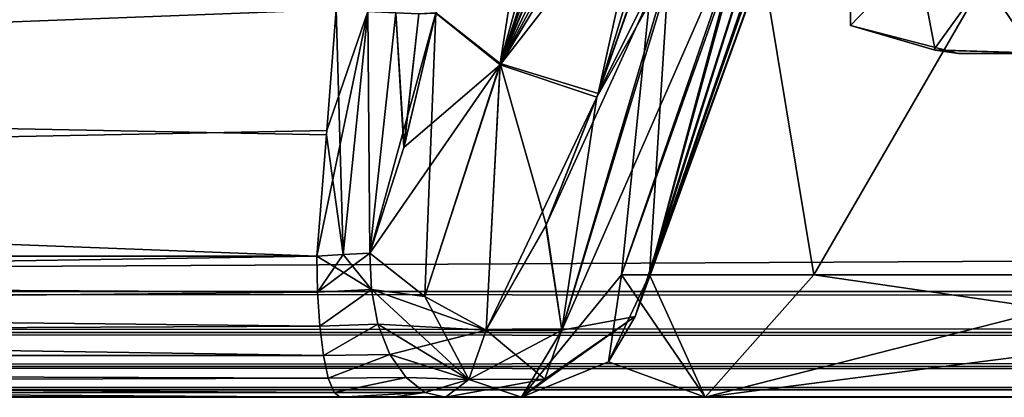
# Model space of a CAD drawing. Header units: inches. Extents: x -11.1 to 11.1, y -2.2 to 7.8.
# Tile 341 of 656: x -6.3664 to -6.146, y -2.112 to -2.0275. Entities that reach past the tile are written whole.
import ezdxf

# ---------------------------------------------------------------- set-up
doc = ezdxf.new("R2010")
doc.units = ezdxf.units.IN
doc.header["$LTSCALE"] = 93.866667
doc.header["$MEASUREMENT"] = 0
for name, color, linetype in [('13143', 7, 'CONTINUOUS'), ('13148', 7, 'CONTINUOUS'), ('13149', 7, 'CONTINUOUS'), ('13155', 7, 'CONTINUOUS'), ('13899', 7, 'CONTINUOUS'), ('13904', 7, 'CONTINUOUS'), ('13905', 7, 'CONTINUOUS'), ('13911', 7, 'CONTINUOUS'), ('15054', 7, 'CONTINUOUS'), ('15127', 7, 'CONTINUOUS'), ('15128', 7, 'CONTINUOUS'), ('15277', 7, 'CONTINUOUS'), ('15327', 7, 'CONTINUOUS'), ('15431', 7, 'CONTINUOUS'), ('15434', 7, 'CONTINUOUS'), ('15558', 7, 'CONTINUOUS'), ('15562', 7, 'CONTINUOUS'), ('15641', 7, 'CONTINUOUS'), ('15657', 7, 'CONTINUOUS'), ('15814', 7, 'CONTINUOUS'), ('15816', 7, 'CONTINUOUS'), ('15838', 7, 'CONTINUOUS'), ('15846', 7, 'CONTINUOUS'), ('15926', 7, 'CONTINUOUS'), ('15939', 7, 'CONTINUOUS'), ('16011', 7, 'CONTINUOUS'), ('16012', 7, 'CONTINUOUS'), ('16044', 7, 'CONTINUOUS'), ('16045', 7, 'CONTINUOUS'), ('16103', 7, 'CONTINUOUS'), ('16113', 7, 'CONTINUOUS'), ('16151', 7, 'CONTINUOUS'), ('16152', 7, 'CONTINUOUS'), ('16153', 7, 'CONTINUOUS'), ('16154', 7, 'CONTINUOUS'), ('16220', 7, 'CONTINUOUS'), ('16221', 7, 'CONTINUOUS'), ('16222', 7, 'CONTINUOUS'), ('16223', 7, 'CONTINUOUS')]:
    doc.layers.add(name, color=color, linetype=linetype)

msp = doc.modelspace()

# ---------------------------------------------------------------- linework, layer by layer
at = {"layer": '13143', "color": 252, "linetype": 'Continuous', "true_color": 0x969696}
for points in [[(-6.15625, -2.035, 4.352), (-6.13532, -2.035, 4.27388), (-6.14, -2.035, 4.352), (-6.15625, -2.035, 4.352)], [(-6.13532, -2.035, 4.43013), (-6.15625, -2.035, 4.352), (-6.14, -2.035, 4.352), (-6.13532, -2.035, 4.43013)]]:
    msp.add_3dface(points, dxfattribs=at)
at = {"layer": '13148', "color": 252, "linetype": 'Continuous', "true_color": 0x969696}
for points in [[(-6.09021, -1.935, 4.50825), (-6.18042, -1.935, 4.352), (-6.09021, -2.02877, 4.50825), (-6.09021, -1.935, 4.50825)], [(-6.18042, -1.935, 4.352), (-6.13532, -2.035, 4.43013), (-6.11522, -2.03474, 4.46493), (-6.18042, -1.935, 4.352)], [(-6.13532, -2.035, 4.43013), (-6.18042, -1.935, 4.352), (-6.1615, -2.03427, 4.38478), (-6.13532, -2.035, 4.43013)], [(-6.09021, -2.02877, 4.50825), (-6.18042, -1.935, 4.352), (-6.11522, -2.03474, 4.46493), (-6.09021, -2.02877, 4.50825)], [(-6.18042, -1.935, 4.352), (-6.18042, -2.02877, 4.352), (-6.1615, -2.03427, 4.38478), (-6.18042, -1.935, 4.352)]]:
    msp.add_3dface(points, dxfattribs=at)
at = {"layer": '13149', "color": 252, "linetype": 'Continuous', "true_color": 0x969696}
for points in [[(-6.18042, -1.935, 4.352), (-6.09021, -1.935, 4.19575), (-6.18042, -2.02877, 4.352), (-6.18042, -1.935, 4.352)], [(-6.18042, -2.02877, 4.352), (-6.09021, -1.935, 4.19575), (-6.1618, -2.03423, 4.31974), (-6.18042, -2.02877, 4.352)], [(-6.09021, -1.935, 4.19575), (-6.13532, -2.035, 4.27388), (-6.1618, -2.03423, 4.31974), (-6.09021, -1.935, 4.19575)]]:
    msp.add_3dface(points, dxfattribs=at)
at = {"layer": '13155', "color": 252, "linetype": 'Continuous', "true_color": 0x969696}
for points in [[(-6.18042, -2.02877, 4.352), (-6.15625, -2.035, 4.352), (-6.1615, -2.03427, 4.38478), (-6.18042, -2.02877, 4.352)], [(-6.15625, -2.035, 4.352), (-6.18042, -2.02877, 4.352), (-6.1618, -2.03423, 4.31974), (-6.15625, -2.035, 4.352)], [(-6.13532, -2.035, 4.27388), (-6.15625, -2.035, 4.352), (-6.1618, -2.03423, 4.31974), (-6.13532, -2.035, 4.27388)], [(-6.15625, -2.035, 4.352), (-6.13532, -2.035, 4.43013), (-6.1615, -2.03427, 4.38478), (-6.15625, -2.035, 4.352)]]:
    msp.add_3dface(points, dxfattribs=at)
at = {"layer": '13899', "color": 252, "linetype": 'Continuous', "true_color": 0x969696}
for points in [[(-6.15625, -2.035, -4.352), (-6.13532, -2.035, -4.43013), (-6.14, -2.035, -4.352), (-6.15625, -2.035, -4.352)], [(-6.13532, -2.035, -4.27388), (-6.15625, -2.035, -4.352), (-6.14, -2.035, -4.352), (-6.13532, -2.035, -4.27388)]]:
    msp.add_3dface(points, dxfattribs=at)
at = {"layer": '13904', "color": 252, "linetype": 'Continuous', "true_color": 0x969696}
for points in [[(-6.09021, -1.935, -4.19575), (-6.18042, -1.935, -4.352), (-6.09021, -2.02877, -4.19575), (-6.09021, -1.935, -4.19575)], [(-6.18042, -1.935, -4.352), (-6.13532, -2.035, -4.27388), (-6.11522, -2.03474, -4.23907), (-6.18042, -1.935, -4.352)], [(-6.13532, -2.035, -4.27388), (-6.18042, -1.935, -4.352), (-6.1615, -2.03427, -4.31922), (-6.13532, -2.035, -4.27388)], [(-6.09021, -2.02877, -4.19575), (-6.18042, -1.935, -4.352), (-6.11522, -2.03474, -4.23907), (-6.09021, -2.02877, -4.19575)], [(-6.18042, -1.935, -4.352), (-6.18042, -2.02877, -4.352), (-6.1615, -2.03427, -4.31922), (-6.18042, -1.935, -4.352)]]:
    msp.add_3dface(points, dxfattribs=at)
at = {"layer": '13905', "color": 252, "linetype": 'Continuous', "true_color": 0x969696}
for points in [[(-6.18042, -1.935, -4.352), (-6.09021, -1.935, -4.50825), (-6.18042, -2.02877, -4.352), (-6.18042, -1.935, -4.352)], [(-6.18042, -2.02877, -4.352), (-6.09021, -1.935, -4.50825), (-6.1618, -2.03423, -4.38426), (-6.18042, -2.02877, -4.352)], [(-6.09021, -1.935, -4.50825), (-6.13532, -2.035, -4.43013), (-6.1618, -2.03423, -4.38426), (-6.09021, -1.935, -4.50825)]]:
    msp.add_3dface(points, dxfattribs=at)
at = {"layer": '13911', "color": 252, "linetype": 'Continuous', "true_color": 0x969696}
for points in [[(-6.18042, -2.02877, -4.352), (-6.15625, -2.035, -4.352), (-6.1615, -2.03427, -4.31922), (-6.18042, -2.02877, -4.352)], [(-6.15625, -2.035, -4.352), (-6.18042, -2.02877, -4.352), (-6.1618, -2.03423, -4.38426), (-6.15625, -2.035, -4.352)], [(-6.13532, -2.035, -4.43013), (-6.15625, -2.035, -4.352), (-6.1618, -2.03423, -4.38426), (-6.13532, -2.035, -4.43013)], [(-6.15625, -2.035, -4.352), (-6.13532, -2.035, -4.27388), (-6.1615, -2.03427, -4.31922), (-6.15625, -2.035, -4.352)]]:
    msp.add_3dface(points, dxfattribs=at)
at = {"layer": '15054', "linetype": 'Continuous'}
for points in [[(-7.73605, -2.112, 4.17036), (-7.49652, -2.112, 3.79528), (-6.29467, -2.112, 4.42451), (-7.73605, -2.112, 4.17036)], [(-6.29467, -2.112, -4.42451), (-7.52401, -2.112, -3.7901), (-7.73605, -2.112, -4.17036), (-6.29467, -2.112, -4.42451)], [(-7.49652, -2.112, -3.79528), (-7.52401, -2.112, -3.7901), (-6.29467, -2.112, -4.42451), (-7.49652, -2.112, -3.79528)], [(-7.49652, -2.112, 3.79528), (7.49652, -2.112, 3.79528), (-6, -2.112, 4.08684), (-7.49652, -2.112, 3.79528)], [(-6.29467, -2.112, 4.42451), (-7.49652, -2.112, 3.79528), (-6.21299, -2.112, 4.19405), (-6.29467, -2.112, 4.42451)], [(-6.21299, -2.112, 4.19405), (-7.49652, -2.112, 3.79528), (-6, -2.112, 4.08684), (-6.21299, -2.112, 4.19405)], [(7.49652, -2.112, -3.79528), (-7.49652, -2.112, -3.79528), (6, -2.112, -4.08684), (7.49652, -2.112, -3.79528)], [(6, -2.112, -4.08684), (-7.49652, -2.112, -3.79528), (5.78701, -2.112, -4.19405), (6, -2.112, -4.08684)], [(5.78701, -2.112, -4.19405), (-7.49652, -2.112, -3.79528), (2, -2.112, -4.08684), (5.78701, -2.112, -4.19405)], [(2, -2.112, -4.08684), (-7.49652, -2.112, -3.79528), (1.78701, -2.112, -4.19405), (2, -2.112, -4.08684)], [(1.78701, -2.112, -4.19405), (-7.49652, -2.112, -3.79528), (0.25272, -2.112, -4.16888), (1.78701, -2.112, -4.19405)], [(0.25272, -2.112, -4.16888), (-7.49652, -2.112, -3.79528), (0.24141, -2.112, -4.16839), (0.25272, -2.112, -4.16888)], [(0.24141, -2.112, -4.16839), (-7.49652, -2.112, -3.79528), (-0.24141, -2.112, -4.16839), (0.24141, -2.112, -4.16839)], [(-0.24141, -2.112, -4.16839), (-7.49652, -2.112, -3.79528), (-0.25272, -2.112, -4.16888), (-0.24141, -2.112, -4.16839)], [(-0.25272, -2.112, -4.16888), (-7.49652, -2.112, -3.79528), (-0.26395, -2.112, -4.17036), (-0.25272, -2.112, -4.16888)], [(-0.26395, -2.112, -4.17036), (-7.49652, -2.112, -3.79528), (-2, -2.112, -4.08684), (-0.26395, -2.112, -4.17036)], [(-2, -2.112, -4.08684), (-7.49652, -2.112, -3.79528), (-2.21299, -2.112, -4.19405), (-2, -2.112, -4.08684)], [(-2.21299, -2.112, -4.19405), (-7.49652, -2.112, -3.79528), (-3.74728, -2.112, -4.16888), (-2.21299, -2.112, -4.19405)], [(-3.74728, -2.112, -4.16888), (-7.49652, -2.112, -3.79528), (-3.75859, -2.112, -4.16839), (-3.74728, -2.112, -4.16888)], [(-3.75859, -2.112, -4.16839), (-7.49652, -2.112, -3.79528), (-4.24141, -2.112, -4.16839), (-3.75859, -2.112, -4.16839)], [(-4.24141, -2.112, -4.16839), (-7.49652, -2.112, -3.79528), (-4.25272, -2.112, -4.16888), (-4.24141, -2.112, -4.16839)], [(-4.25272, -2.112, -4.16888), (-7.49652, -2.112, -3.79528), (-4.26395, -2.112, -4.17036), (-4.25272, -2.112, -4.16888)], [(-4.26395, -2.112, -4.17036), (-7.49652, -2.112, -3.79528), (-6, -2.112, -4.08684), (-4.26395, -2.112, -4.17036)], [(-6, -2.112, -4.08684), (-7.49652, -2.112, -3.79528), (-6.21299, -2.112, -4.19405), (-6, -2.112, -4.08684)], [(-6.21299, -2.112, -4.19405), (-7.49652, -2.112, -3.79528), (-6.25408, -2.112, -4.42786), (-6.21299, -2.112, -4.19405)], [(-6.25408, -2.112, -4.42786), (-7.49652, -2.112, -3.79528), (-6.28302, -2.112, -4.4278), (-6.25408, -2.112, -4.42786)], [(-6.28302, -2.112, -4.4278), (-7.49652, -2.112, -3.79528), (-6.29467, -2.112, -4.42451), (-6.28302, -2.112, -4.4278)], [(-6.28294, -2.112, 4.42783), (-6.29467, -2.112, 4.42451), (-6.21299, -2.112, 4.19405), (-6.28294, -2.112, 4.42783)], [(-6.27107, -2.112, -4.43416), (-6.25408, -2.112, -4.42786), (-6.28302, -2.112, -4.4278), (-6.27107, -2.112, -4.43416)], [(-6.27107, -2.112, 4.43416), (-6.28294, -2.112, 4.42783), (-6.21299, -2.112, 4.19405), (-6.27107, -2.112, 4.43416)], [(-6.25408, -2.112, 4.42785), (-6.27107, -2.112, 4.43416), (-6.21299, -2.112, 4.19405), (-6.25408, -2.112, 4.42785)]]:
    msp.add_3dface(points, dxfattribs=at)
at = {"layer": '15127', "linetype": 'Continuous'}
for points in [[(-7.74125, -2.08043, 4.19986), (-6.29987, -2.08043, 4.45402), (-7.741, -2.02515, 4.19697), (-7.74125, -2.08043, 4.19986)], [(-7.741, -2.02515, 4.19697), (-6.29987, -2.08043, 4.45402), (-6.29774, -2.05327, 4.45295), (-7.741, -2.02515, 4.19697)], [(-6.29554, -2.02515, 4.45184), (-7.741, -2.02515, 4.19697), (-6.29774, -2.05327, 4.45295), (-6.29554, -2.02515, 4.45184)]]:
    msp.add_3dface(points, dxfattribs=at)
at = {"layer": '15128', "linetype": 'Continuous'}
for points in [[(-6.29767, -2.05229, -4.45291), (-7.74125, -2.08043, -4.19986), (-6.29554, -2.02515, -4.45184), (-6.29767, -2.05229, -4.45291)], [(-6.29554, -2.02515, -4.45184), (-7.74125, -2.08043, -4.19986), (-7.741, -2.02515, -4.19697), (-6.29554, -2.02515, -4.45184)], [(-6.29987, -2.08043, -4.45402), (-7.74125, -2.08043, -4.19986), (-6.29767, -2.05229, -4.45291), (-6.29987, -2.08043, -4.45402)]]:
    msp.add_3dface(points, dxfattribs=at)
at = {"layer": '15277', "linetype": 'Continuous'}
for points in [[(-6.29987, -2.08043, 4.45402), (-7.74125, -2.08043, 4.19986), (-7.73983, -2.10265, 4.19179), (-6.29987, -2.08043, 4.45402)], [(-6.29975, -2.08849, 4.45336), (-6.29987, -2.08043, 4.45402), (-7.73983, -2.10265, 4.19179), (-6.29975, -2.08849, 4.45336)], [(-6.29927, -2.09608, 4.4506), (-6.29975, -2.08849, 4.45336), (-7.73983, -2.10265, 4.19179), (-6.29927, -2.09608, 4.4506)], [(-6.29845, -2.10265, 4.44594), (-6.29927, -2.09608, 4.4506), (-7.73983, -2.10265, 4.19179), (-6.29845, -2.10265, 4.44594)], [(-7.73605, -2.112, 4.17036), (-6.29735, -2.10772, 4.43973), (-7.73983, -2.10265, 4.19179), (-7.73605, -2.112, 4.17036)], [(-6.29735, -2.10772, 4.43973), (-6.29845, -2.10265, 4.44594), (-7.73983, -2.10265, 4.19179), (-6.29735, -2.10772, 4.43973)], [(-7.73605, -2.112, 4.17036), (-6.29606, -2.11091, 4.43241), (-6.29735, -2.10772, 4.43973), (-7.73605, -2.112, 4.17036)], [(-7.73605, -2.112, 4.17036), (-6.29467, -2.112, 4.42451), (-6.29606, -2.11091, 4.43241), (-7.73605, -2.112, 4.17036)]]:
    msp.add_3dface(points, dxfattribs=at)
at = {"layer": '15327', "linetype": 'Continuous'}
for points in [[(-7.74125, -2.08043, -4.19986), (-6.29987, -2.08043, -4.45402), (-6.29975, -2.08849, -4.45336), (-7.74125, -2.08043, -4.19986)], [(-7.73983, -2.10265, -4.19179), (-7.74125, -2.08043, -4.19986), (-6.29845, -2.10265, -4.44594), (-7.73983, -2.10265, -4.19179)], [(-6.29845, -2.10265, -4.44594), (-7.74125, -2.08043, -4.19986), (-6.29927, -2.09608, -4.4506), (-6.29845, -2.10265, -4.44594)], [(-6.29927, -2.09608, -4.4506), (-7.74125, -2.08043, -4.19986), (-6.29975, -2.08849, -4.45336), (-6.29927, -2.09608, -4.4506)], [(-6.29467, -2.112, -4.42451), (-7.73605, -2.112, -4.17036), (-7.73983, -2.10265, -4.19179), (-6.29467, -2.112, -4.42451)], [(-6.29467, -2.112, -4.42451), (-7.73983, -2.10265, -4.19179), (-6.29606, -2.11091, -4.43241), (-6.29467, -2.112, -4.42451)], [(-6.29606, -2.11091, -4.43241), (-7.73983, -2.10265, -4.19179), (-6.29735, -2.10772, -4.43973), (-6.29606, -2.11091, -4.43241)], [(-6.29735, -2.10772, -4.43973), (-7.73983, -2.10265, -4.19179), (-6.29845, -2.10265, -4.44594), (-6.29735, -2.10772, -4.43973)]]:
    msp.add_3dface(points, dxfattribs=at)
at = {"layer": '15431', "linetype": 'Continuous'}
for points in [[(-6.22544, -2.08461, -4.41931), (-6.21529, -1.92369, -4.30124), (-6.23168, -2.08461, -4.31101), (-6.22544, -2.08461, -4.41931)], [(-6.23168, -2.08461, -4.31101), (-6.21529, -1.92369, -4.30124), (-6.18867, -2.08461, -4.21143), (-6.23168, -2.08461, -4.31101)], [(-6.20496, -2.0084, -4.45326), (-6.21529, -1.92369, -4.30124), (-6.22544, -2.08461, -4.41931), (-6.20496, -2.0084, -4.45326)], [(-6.21529, -1.92369, -4.30124), (-6.0955, -1.92369, -4.15248), (-6.18867, -2.08461, -4.21143), (-6.21529, -1.92369, -4.30124)], [(-6.18867, -2.08461, -4.21143), (-6.0955, -1.92369, -4.15248), (-6.10555, -2.08461, -4.14173), (-6.18867, -2.08461, -4.21143)]]:
    msp.add_3dface(points, dxfattribs=at)
at = {"layer": '15434', "linetype": 'Continuous'}
for points in [[(-6.21529, -1.92369, 4.30124), (-6.17457, -1.92369, 4.48784), (-6.23168, -2.08461, 4.31101), (-6.21529, -1.92369, 4.30124)], [(-6.23168, -2.08461, 4.31101), (-6.17457, -1.92369, 4.48784), (-6.20132, -1.99688, 4.45817), (-6.23168, -2.08461, 4.31101)], [(-6.18867, -2.08461, 4.21143), (-6.21529, -1.92369, 4.30124), (-6.23168, -2.08461, 4.31101), (-6.18867, -2.08461, 4.21143)], [(-6.0955, -1.92369, 4.15248), (-6.21529, -1.92369, 4.30124), (-6.10555, -2.08461, 4.14173), (-6.0955, -1.92369, 4.15248)], [(-6.10555, -2.08461, 4.14173), (-6.21529, -1.92369, 4.30124), (-6.18867, -2.08461, 4.21143), (-6.10555, -2.08461, 4.14173)], [(-6.22544, -2.08461, 4.41931), (-6.23168, -2.08461, 4.31101), (-6.20132, -1.99688, 4.45817), (-6.22544, -2.08461, 4.41931)]]:
    msp.add_3dface(points, dxfattribs=at)
at = {"layer": '15558', "linetype": 'Continuous'}
for points in [[(-6.29767, -2.05229, -4.45291), (-6.29554, -2.02515, -4.45184), (-6.28852, -2.02561, -4.45402), (-6.29767, -2.05229, -4.45291)], [(-6.29987, -2.08043, -4.45402), (-6.29767, -2.05229, -4.45291), (-6.28852, -2.02561, -4.45402), (-6.29987, -2.08043, -4.45402)], [(-6.29402, -2.08004, -4.45565), (-6.29987, -2.08043, -4.45402), (-6.28852, -2.02561, -4.45402), (-6.29402, -2.08004, -4.45565)], [(-6.28802, -2.0797, -4.45881), (-6.29402, -2.08004, -4.45565), (-6.28852, -2.02561, -4.45402), (-6.28802, -2.0797, -4.45881)], [(-6.28223, -2.02595, -4.45786), (-6.28802, -2.0797, -4.45881), (-6.28852, -2.02561, -4.45402), (-6.28223, -2.02595, -4.45786)], [(-6.2804, -2.05608, -4.46306), (-6.28802, -2.0797, -4.45881), (-6.28223, -2.02595, -4.45786), (-6.2804, -2.05608, -4.46306)], [(-6.27706, -2.02615, -4.46311), (-6.2804, -2.05608, -4.46306), (-6.28223, -2.02595, -4.45786), (-6.27706, -2.02615, -4.46311)], [(-6.27329, -2.02597, -4.46949), (-6.2804, -2.05608, -4.46306), (-6.27706, -2.02615, -4.46311), (-6.27329, -2.02597, -4.46949)]]:
    msp.add_3dface(points, dxfattribs=at)
at = {"layer": '15562', "linetype": 'Continuous'}
for points in [[(-6.29554, -2.02515, 4.45184), (-6.29774, -2.05327, 4.45295), (-6.29398, -2.08004, 4.45566), (-6.29554, -2.02515, 4.45184)], [(-6.29554, -2.02515, 4.45184), (-6.29398, -2.08004, 4.45566), (-6.28852, -2.02561, 4.45402), (-6.29554, -2.02515, 4.45184)], [(-6.29398, -2.08004, 4.45566), (-6.28802, -2.0797, 4.45881), (-6.28852, -2.02561, 4.45402), (-6.29398, -2.08004, 4.45566)], [(-6.28852, -2.02561, 4.45402), (-6.28802, -2.0797, 4.45881), (-6.28223, -2.02595, 4.45786), (-6.28852, -2.02561, 4.45402)], [(-6.28223, -2.02595, 4.45786), (-6.28802, -2.0797, 4.45881), (-6.28034, -2.05585, 4.46311), (-6.28223, -2.02595, 4.45786)], [(-6.27706, -2.02615, 4.46311), (-6.28223, -2.02595, 4.45786), (-6.28034, -2.05585, 4.46311), (-6.27706, -2.02615, 4.46311)], [(-6.27327, -2.02592, 4.46952), (-6.27706, -2.02615, 4.46311), (-6.28034, -2.05585, 4.46311), (-6.27327, -2.02592, 4.46952)], [(-6.29774, -2.05327, 4.45295), (-6.29987, -2.08043, 4.45402), (-6.29398, -2.08004, 4.45566), (-6.29774, -2.05327, 4.45295)]]:
    msp.add_3dface(points, dxfattribs=at)
at = {"layer": '15641', "linetype": 'Continuous'}
for points in [[(-6.29398, -2.08004, 4.45566), (-6.29987, -2.08043, 4.45402), (-6.29975, -2.08849, 4.45336), (-6.29398, -2.08004, 4.45566)], [(-6.28802, -2.0797, 4.45881), (-6.29398, -2.08004, 4.45566), (-6.29975, -2.08849, 4.45336), (-6.28802, -2.0797, 4.45881)], [(-6.28766, -2.08786, 4.45846), (-6.28802, -2.0797, 4.45881), (-6.29975, -2.08849, 4.45336), (-6.28766, -2.08786, 4.45846)], [(-6.29927, -2.09608, 4.4506), (-6.28766, -2.08786, 4.45846), (-6.29975, -2.08849, 4.45336), (-6.29927, -2.09608, 4.4506)], [(-6.28622, -2.09566, 4.45616), (-6.28766, -2.08786, 4.45846), (-6.29927, -2.09608, 4.4506), (-6.28622, -2.09566, 4.45616)], [(-6.29845, -2.10265, 4.44594), (-6.28622, -2.09566, 4.45616), (-6.29927, -2.09608, 4.4506), (-6.29845, -2.10265, 4.44594)], [(-6.28353, -2.10239, 4.4523), (-6.28622, -2.09566, 4.45616), (-6.29845, -2.10265, 4.44594), (-6.28353, -2.10239, 4.4523)], [(-6.29735, -2.10772, 4.43973), (-6.28353, -2.10239, 4.4523), (-6.29845, -2.10265, 4.44594), (-6.29735, -2.10772, 4.43973)], [(-6.27991, -2.1076, 4.44707), (-6.28353, -2.10239, 4.4523), (-6.29735, -2.10772, 4.43973), (-6.27991, -2.1076, 4.44707)], [(-6.29606, -2.11091, 4.43241), (-6.27991, -2.1076, 4.44707), (-6.29735, -2.10772, 4.43973), (-6.29606, -2.11091, 4.43241)], [(-6.27573, -2.11089, 4.44077), (-6.27991, -2.1076, 4.44707), (-6.29606, -2.11091, 4.43241), (-6.27573, -2.11089, 4.44077)], [(-6.29467, -2.112, 4.42451), (-6.27573, -2.11089, 4.44077), (-6.29606, -2.11091, 4.43241), (-6.29467, -2.112, 4.42451)], [(-6.29467, -2.112, 4.42451), (-6.28294, -2.112, 4.42783), (-6.27573, -2.11089, 4.44077), (-6.29467, -2.112, 4.42451)], [(-6.28294, -2.112, 4.42783), (-6.27107, -2.112, 4.43416), (-6.27573, -2.11089, 4.44077), (-6.28294, -2.112, 4.42783)]]:
    msp.add_3dface(points, dxfattribs=at)
at = {"layer": '15657', "linetype": 'Continuous'}
for points in [[(-6.29987, -2.08043, -4.45402), (-6.29402, -2.08004, -4.45565), (-6.28766, -2.08786, -4.45846), (-6.29987, -2.08043, -4.45402)], [(-6.29975, -2.08849, -4.45336), (-6.29987, -2.08043, -4.45402), (-6.28766, -2.08786, -4.45846), (-6.29975, -2.08849, -4.45336)], [(-6.29402, -2.08004, -4.45565), (-6.28802, -2.0797, -4.45881), (-6.28766, -2.08786, -4.45846), (-6.29402, -2.08004, -4.45565)], [(-6.29927, -2.09608, -4.4506), (-6.29975, -2.08849, -4.45336), (-6.28766, -2.08786, -4.45846), (-6.29927, -2.09608, -4.4506)], [(-6.28622, -2.09566, -4.45616), (-6.29927, -2.09608, -4.4506), (-6.28766, -2.08786, -4.45846), (-6.28622, -2.09566, -4.45616)], [(-6.29845, -2.10265, -4.44594), (-6.29927, -2.09608, -4.4506), (-6.28622, -2.09566, -4.45616), (-6.29845, -2.10265, -4.44594)], [(-6.28353, -2.10239, -4.4523), (-6.29845, -2.10265, -4.44594), (-6.28622, -2.09566, -4.45616), (-6.28353, -2.10239, -4.4523)], [(-6.29735, -2.10772, -4.43973), (-6.29845, -2.10265, -4.44594), (-6.28353, -2.10239, -4.4523), (-6.29735, -2.10772, -4.43973)], [(-6.27991, -2.1076, -4.44707), (-6.29735, -2.10772, -4.43973), (-6.28353, -2.10239, -4.4523), (-6.27991, -2.1076, -4.44707)], [(-6.29606, -2.11091, -4.43241), (-6.29735, -2.10772, -4.43973), (-6.27991, -2.1076, -4.44707), (-6.29606, -2.11091, -4.43241)], [(-6.27573, -2.11089, -4.44077), (-6.29606, -2.11091, -4.43241), (-6.27991, -2.1076, -4.44707), (-6.27573, -2.11089, -4.44077)], [(-6.29467, -2.112, -4.42451), (-6.29606, -2.11091, -4.43241), (-6.27573, -2.11089, -4.44077), (-6.29467, -2.112, -4.42451)], [(-6.27107, -2.112, -4.43416), (-6.29467, -2.112, -4.42451), (-6.27573, -2.11089, -4.44077), (-6.27107, -2.112, -4.43416)], [(-6.27107, -2.112, -4.43416), (-6.28302, -2.112, -4.4278), (-6.29467, -2.112, -4.42451), (-6.27107, -2.112, -4.43416)]]:
    msp.add_3dface(points, dxfattribs=at)
at = {"layer": '15814', "linetype": 'Continuous'}
for points in [[(7.49652, -2.08831, 3.77031), (-7.49652, -2.08831, 3.77031), (7.49489, -2.01331, 3.76638), (7.49652, -2.08831, 3.77031)], [(7.49489, -2.01331, 3.76638), (-7.49652, -2.08831, 3.77031), (-7.49489, -2.01331, 3.76638), (7.49489, -2.01331, 3.76638)]]:
    msp.add_3dface(points, dxfattribs=at)
at = {"layer": '15816', "linetype": 'Continuous'}
for points in [[(-7.49652, -2.08831, -3.77031), (7.49652, -2.08831, -3.77031), (-7.49489, -2.01331, -3.76638), (-7.49652, -2.08831, -3.77031)], [(-7.49489, -2.01331, -3.76638), (7.49652, -2.08831, -3.77031), (7.49489, -2.01331, -3.76638), (-7.49489, -2.01331, -3.76638)]]:
    msp.add_3dface(points, dxfattribs=at)
at = {"layer": '15838', "linetype": 'Continuous'}
for points in [[(-7.49652, -2.08831, 3.77031), (7.49652, -2.08831, 3.77031), (7.49652, -2.09747, 3.77257), (-7.49652, -2.08831, 3.77031)], [(-7.49652, -2.08831, 3.77031), (7.49652, -2.09747, 3.77257), (-7.49652, -2.09747, 3.77257), (-7.49652, -2.08831, 3.77031)], [(7.49652, -2.09747, 3.77257), (7.49652, -2.10513, 3.77807), (-7.49652, -2.09747, 3.77257), (7.49652, -2.09747, 3.77257)], [(7.49652, -2.10513, 3.77807), (-7.49652, -2.10513, 3.77807), (-7.49652, -2.09747, 3.77257), (7.49652, -2.10513, 3.77807)], [(7.49652, -2.10513, 3.77807), (7.49652, -2.11022, 3.78601), (-7.49652, -2.10513, 3.77807), (7.49652, -2.10513, 3.77807)], [(7.49652, -2.11022, 3.78601), (-7.49652, -2.11022, 3.78601), (-7.49652, -2.10513, 3.77807), (7.49652, -2.11022, 3.78601)], [(7.49652, -2.112, 3.79528), (-7.49652, -2.112, 3.79528), (-7.49652, -2.11022, 3.78601), (7.49652, -2.112, 3.79528)], [(7.49652, -2.11022, 3.78601), (7.49652, -2.112, 3.79528), (-7.49652, -2.11022, 3.78601), (7.49652, -2.11022, 3.78601)]]:
    msp.add_3dface(points, dxfattribs=at)
at = {"layer": '15846', "linetype": 'Continuous'}
for points in [[(7.49652, -2.08831, -3.77031), (-7.49652, -2.08831, -3.77031), (-7.49652, -2.09747, -3.77257), (7.49652, -2.08831, -3.77031)], [(7.49652, -2.09747, -3.77257), (7.49652, -2.08831, -3.77031), (-7.49652, -2.09747, -3.77257), (7.49652, -2.09747, -3.77257)], [(7.49652, -2.10513, -3.77807), (7.49652, -2.09747, -3.77257), (-7.49652, -2.10513, -3.77807), (7.49652, -2.10513, -3.77807)], [(-7.49652, -2.10513, -3.77807), (7.49652, -2.09747, -3.77257), (-7.49652, -2.09747, -3.77257), (-7.49652, -2.10513, -3.77807)], [(7.49652, -2.11022, -3.78601), (7.49652, -2.10513, -3.77807), (-7.49652, -2.11022, -3.78601), (7.49652, -2.11022, -3.78601)], [(-7.49652, -2.11022, -3.78601), (7.49652, -2.10513, -3.77807), (-7.49652, -2.10513, -3.77807), (-7.49652, -2.11022, -3.78601)], [(-7.49652, -2.112, -3.79528), (7.49652, -2.112, -3.79528), (7.49652, -2.11022, -3.78601), (-7.49652, -2.112, -3.79528)], [(-7.49652, -2.112, -3.79528), (7.49652, -2.11022, -3.78601), (-7.49652, -2.11022, -3.78601), (-7.49652, -2.112, -3.79528)]]:
    msp.add_3dface(points, dxfattribs=at)
at = {"layer": '15926', "linetype": 'Continuous'}
for points in [[(-6.21179, -1.97299, 4.51624), (-6.23691, -2.04397, 4.48186), (-6.21632, -2.0026, 4.49969), (-6.21179, -1.97299, 4.51624)], [(-6.24856, -2.07339, 4.46806), (-6.24504, -2.097, 4.45221), (-6.21632, -2.0026, 4.49969), (-6.24856, -2.07339, 4.46806)], [(-6.23691, -2.04397, 4.48186), (-6.24856, -2.07339, 4.46806), (-6.21632, -2.0026, 4.49969), (-6.23691, -2.04397, 4.48186)], [(-6.26203, -2.097, 4.45852), (-6.24504, -2.097, 4.45221), (-6.24856, -2.07339, 4.46806), (-6.26203, -2.097, 4.45852)]]:
    msp.add_3dface(points, dxfattribs=at)
at = {"layer": '15939', "linetype": 'Continuous'}
for points in [[(-6.21495, -1.98097, -4.5125), (-6.22104, -2.01592, -4.49324), (-6.23721, -2.04484, -4.48143), (-6.21495, -1.98097, -4.5125)], [(-6.22104, -2.01592, -4.49324), (-6.24504, -2.097, -4.45221), (-6.23721, -2.04484, -4.48143), (-6.22104, -2.01592, -4.49324)], [(-6.23721, -2.04484, -4.48143), (-6.24504, -2.097, -4.45221), (-6.24867, -2.07362, -4.46796), (-6.23721, -2.04484, -4.48143)], [(-6.24504, -2.097, -4.45221), (-6.26203, -2.097, -4.45852), (-6.24867, -2.07362, -4.46796), (-6.24504, -2.097, -4.45221)]]:
    msp.add_3dface(points, dxfattribs=at)
at = {"layer": '16011', "linetype": 'Continuous'}
for points in [[(-6.28802, -2.0797, 4.45881), (-6.27327, -2.02592, 4.46952), (-6.28034, -2.05585, 4.46311), (-6.28802, -2.0797, 4.45881)], [(-6.27327, -2.02592, 4.46952), (-6.28802, -2.0797, 4.45881), (-6.2757, -2.08944, 4.46286), (-6.27327, -2.02592, 4.46952)], [(-6.25883, -2.03729, 4.48329), (-6.27327, -2.02592, 4.46952), (-6.2757, -2.08944, 4.46286), (-6.25883, -2.03729, 4.48329)], [(-6.26203, -2.097, 4.45852), (-6.25883, -2.03729, 4.48329), (-6.2757, -2.08944, 4.46286), (-6.26203, -2.097, 4.45852)], [(-6.26203, -2.097, 4.45852), (-6.24856, -2.07339, 4.46806), (-6.25883, -2.03729, 4.48329), (-6.26203, -2.097, 4.45852)], [(-6.24856, -2.07339, 4.46806), (-6.23691, -2.04397, 4.48186), (-6.25883, -2.03729, 4.48329), (-6.24856, -2.07339, 4.46806)]]:
    msp.add_3dface(points, dxfattribs=at)
at = {"layer": '16012', "linetype": 'Continuous'}
for points in [[(-6.22326, -1.90739, 4.5325), (-6.24608, -1.95537, 4.50788), (-6.25883, -2.03729, 4.48329), (-6.22326, -1.90739, 4.5325)], [(-6.21711, -1.91279, 4.53821), (-6.22326, -1.90739, 4.5325), (-6.25883, -2.03729, 4.48329), (-6.21711, -1.91279, 4.53821)], [(-6.20907, -1.91789, 4.5412), (-6.21711, -1.91279, 4.53821), (-6.25883, -2.03729, 4.48329), (-6.20907, -1.91789, 4.5412)], [(-6.23691, -2.04397, 4.48186), (-6.20907, -1.91789, 4.5412), (-6.25883, -2.03729, 4.48329), (-6.23691, -2.04397, 4.48186)], [(-6.23691, -2.04397, 4.48186), (-6.20002, -1.92212, 4.54116), (-6.20907, -1.91789, 4.5412), (-6.23691, -2.04397, 4.48186)], [(-6.23691, -2.04397, 4.48186), (-6.21179, -1.97299, 4.51624), (-6.20002, -1.92212, 4.54116), (-6.23691, -2.04397, 4.48186)], [(-6.24608, -1.95537, 4.50788), (-6.27327, -2.02592, 4.46952), (-6.25883, -2.03729, 4.48329), (-6.24608, -1.95537, 4.50788)]]:
    msp.add_3dface(points, dxfattribs=at)
at = {"layer": '16044', "linetype": 'Continuous'}
for points in [[(-6.25889, -2.03759, -4.48316), (-6.27329, -2.02597, -4.46949), (-6.2146, -1.91456, -4.53953), (-6.25889, -2.03759, -4.48316)], [(-6.20907, -1.91789, -4.5412), (-6.25889, -2.03759, -4.48316), (-6.2146, -1.91456, -4.53953), (-6.20907, -1.91789, -4.5412)], [(-6.20309, -1.92084, -4.54152), (-6.25889, -2.03759, -4.48316), (-6.20907, -1.91789, -4.5412), (-6.20309, -1.92084, -4.54152)], [(-6.19696, -1.92325, -4.54045), (-6.25889, -2.03759, -4.48316), (-6.20309, -1.92084, -4.54152), (-6.19696, -1.92325, -4.54045)], [(-6.19098, -1.925, -4.53807), (-6.25889, -2.03759, -4.48316), (-6.19696, -1.92325, -4.54045), (-6.19098, -1.925, -4.53807)], [(-6.19098, -1.925, -4.53807), (-6.21495, -1.98097, -4.5125), (-6.25889, -2.03759, -4.48316), (-6.19098, -1.925, -4.53807)], [(-6.21495, -1.98097, -4.5125), (-6.23721, -2.04484, -4.48143), (-6.25889, -2.03759, -4.48316), (-6.21495, -1.98097, -4.5125)]]:
    msp.add_3dface(points, dxfattribs=at)
at = {"layer": '16045', "linetype": 'Continuous'}
for points in [[(-6.2804, -2.05608, -4.46306), (-6.27329, -2.02597, -4.46949), (-6.25889, -2.03759, -4.48316), (-6.2804, -2.05608, -4.46306)], [(-6.28802, -2.0797, -4.45881), (-6.2804, -2.05608, -4.46306), (-6.25889, -2.03759, -4.48316), (-6.28802, -2.0797, -4.45881)], [(-6.2757, -2.08944, -4.46286), (-6.28802, -2.0797, -4.45881), (-6.25889, -2.03759, -4.48316), (-6.2757, -2.08944, -4.46286)], [(-6.26203, -2.097, -4.45852), (-6.2757, -2.08944, -4.46286), (-6.25889, -2.03759, -4.48316), (-6.26203, -2.097, -4.45852)], [(-6.23721, -2.04484, -4.48143), (-6.26203, -2.097, -4.45852), (-6.25889, -2.03759, -4.48316), (-6.23721, -2.04484, -4.48143)], [(-6.26203, -2.097, -4.45852), (-6.23721, -2.04484, -4.48143), (-6.24867, -2.07362, -4.46796), (-6.26203, -2.097, -4.45852)]]:
    msp.add_3dface(points, dxfattribs=at)
at = {"layer": '16103', "linetype": 'Continuous'}
for points in [[(-6.16556, -1.92, -4.50418), (-6.16953, -1.92187, -4.49522), (-6.22868, -2.09388, -4.43851), (-6.16556, -1.92, -4.50418)], [(-6.16997, -1.92578, -4.52211), (-6.16556, -1.92, -4.50418), (-6.22868, -2.09388, -4.43851), (-6.16997, -1.92578, -4.52211)], [(-6.16953, -1.92187, -4.49522), (-6.17457, -1.92369, -4.48784), (-6.22868, -2.09388, -4.43851), (-6.16953, -1.92187, -4.49522)], [(-6.17457, -1.92369, -4.48784), (-6.22544, -2.08461, -4.41931), (-6.22868, -2.09388, -4.43851), (-6.17457, -1.92369, -4.48784)], [(-6.17457, -1.92369, -4.48784), (-6.20496, -2.0084, -4.45326), (-6.22544, -2.08461, -4.41931), (-6.17457, -1.92369, -4.48784)], [(-6.24504, -2.097, -4.45221), (-6.22104, -2.01592, -4.49324), (-6.16997, -1.92578, -4.52211), (-6.24504, -2.097, -4.45221)], [(-6.24504, -2.097, -4.45221), (-6.16997, -1.92578, -4.52211), (-6.22868, -2.09388, -4.43851), (-6.24504, -2.097, -4.45221)]]:
    msp.add_3dface(points, dxfattribs=at)
at = {"layer": '16113', "linetype": 'Continuous'}
for points in [[(-6.22544, -2.08461, 4.41931), (-6.16556, -1.92, 4.50418), (-6.22868, -2.09388, 4.43851), (-6.22544, -2.08461, 4.41931)], [(-6.16556, -1.92, 4.50418), (-6.16997, -1.92578, 4.5221), (-6.22868, -2.09388, 4.43851), (-6.16556, -1.92, 4.50418)], [(-6.16556, -1.92, 4.50418), (-6.22544, -2.08461, 4.41931), (-6.16929, -1.92178, 4.49565), (-6.16556, -1.92, 4.50418)], [(-6.22544, -2.08461, 4.41931), (-6.17457, -1.92369, 4.48784), (-6.16929, -1.92178, 4.49565), (-6.22544, -2.08461, 4.41931)], [(-6.17457, -1.92369, 4.48784), (-6.22544, -2.08461, 4.41931), (-6.20132, -1.99688, 4.45817), (-6.17457, -1.92369, 4.48784)], [(-6.21632, -2.0026, 4.49969), (-6.24504, -2.097, 4.45221), (-6.16997, -1.92578, 4.5221), (-6.21632, -2.0026, 4.49969)], [(-6.16997, -1.92578, 4.5221), (-6.24504, -2.097, 4.45221), (-6.22868, -2.09388, 4.43851), (-6.16997, -1.92578, 4.5221)]]:
    msp.add_3dface(points, dxfattribs=at)
at = {"layer": '16151', "linetype": 'Continuous'}
for points in [[(-6.2757, -2.08944, 4.46286), (-6.28802, -2.0797, 4.45881), (-6.28766, -2.08786, 4.45846), (-6.2757, -2.08944, 4.46286)], [(-6.26203, -2.097, 4.45852), (-6.2757, -2.08944, 4.46286), (-6.28766, -2.08786, 4.45846), (-6.26203, -2.097, 4.45852)], [(-6.28622, -2.09566, 4.45616), (-6.26203, -2.097, 4.45852), (-6.28766, -2.08786, 4.45846), (-6.28622, -2.09566, 4.45616)], [(-6.28353, -2.10239, 4.4523), (-6.26203, -2.097, 4.45852), (-6.28622, -2.09566, 4.45616), (-6.28353, -2.10239, 4.4523)], [(-6.26585, -2.10798, 4.44822), (-6.26203, -2.097, 4.45852), (-6.28353, -2.10239, 4.4523), (-6.26585, -2.10798, 4.44822)], [(-6.27991, -2.1076, 4.44707), (-6.26585, -2.10798, 4.44822), (-6.28353, -2.10239, 4.4523), (-6.27991, -2.1076, 4.44707)], [(-6.27573, -2.11089, 4.44077), (-6.26585, -2.10798, 4.44822), (-6.27991, -2.1076, 4.44707), (-6.27573, -2.11089, 4.44077)], [(-6.27107, -2.112, 4.43416), (-6.26585, -2.10798, 4.44822), (-6.27573, -2.11089, 4.44077), (-6.27107, -2.112, 4.43416)]]:
    msp.add_3dface(points, dxfattribs=at)
at = {"layer": '16152', "linetype": 'Continuous'}
for points in [[(-6.24504, -2.097, 4.45221), (-6.26203, -2.097, 4.45852), (-6.26585, -2.10798, 4.44822), (-6.24504, -2.097, 4.45221)], [(-6.24884, -2.10795, 4.44197), (-6.24504, -2.097, 4.45221), (-6.26585, -2.10798, 4.44822), (-6.24884, -2.10795, 4.44197)], [(-6.27107, -2.112, 4.43416), (-6.25408, -2.112, 4.42785), (-6.24884, -2.10795, 4.44197), (-6.27107, -2.112, 4.43416)], [(-6.27107, -2.112, 4.43416), (-6.24884, -2.10795, 4.44197), (-6.26585, -2.10798, 4.44822), (-6.27107, -2.112, 4.43416)]]:
    msp.add_3dface(points, dxfattribs=at)
at = {"layer": '16153', "linetype": 'Continuous'}
for points in [[(-6.22544, -2.08461, 4.41931), (-6.22868, -2.09388, 4.43851), (-6.23462, -2.10407, 4.42201), (-6.22544, -2.08461, 4.41931)], [(-6.24504, -2.097, 4.45221), (-6.25408, -2.112, 4.42785), (-6.22868, -2.09388, 4.43851), (-6.24504, -2.097, 4.45221)], [(-6.22868, -2.09388, 4.43851), (-6.25408, -2.112, 4.42785), (-6.23462, -2.10407, 4.42201), (-6.22868, -2.09388, 4.43851)], [(-6.25408, -2.112, 4.42785), (-6.24504, -2.097, 4.45221), (-6.24884, -2.10795, 4.44197), (-6.25408, -2.112, 4.42785)]]:
    msp.add_3dface(points, dxfattribs=at)
at = {"layer": '16154', "linetype": 'Continuous'}
for points in [[(-6.21299, -2.112, 4.19405), (-6.22544, -2.08461, 4.41931), (-6.23462, -2.10407, 4.42201), (-6.21299, -2.112, 4.19405)], [(-6.21299, -2.112, 4.19405), (-6.18867, -2.08461, 4.21143), (-6.23168, -2.08461, 4.31101), (-6.21299, -2.112, 4.19405)], [(-6.21299, -2.112, 4.19405), (-6.23168, -2.08461, 4.31101), (-6.22544, -2.08461, 4.41931), (-6.21299, -2.112, 4.19405)], [(-6.21299, -2.112, 4.19405), (-6, -2.112, 4.08684), (-6.18867, -2.08461, 4.21143), (-6.21299, -2.112, 4.19405)], [(-6, -2.112, 4.08684), (-6.10555, -2.08461, 4.14173), (-6.18867, -2.08461, 4.21143), (-6, -2.112, 4.08684)], [(-6.25408, -2.112, 4.42785), (-6.21299, -2.112, 4.19405), (-6.23462, -2.10407, 4.42201), (-6.25408, -2.112, 4.42785)]]:
    msp.add_3dface(points, dxfattribs=at)
at = {"layer": '16220', "linetype": 'Continuous'}
for points in [[(-6.21299, -2.112, -4.19405), (-6.25408, -2.112, -4.42786), (-6.23168, -2.08461, -4.31101), (-6.21299, -2.112, -4.19405)], [(-6.23168, -2.08461, -4.31101), (-6.25408, -2.112, -4.42786), (-6.23462, -2.10407, -4.42204), (-6.23168, -2.08461, -4.31101)], [(-6.22544, -2.08461, -4.41931), (-6.23168, -2.08461, -4.31101), (-6.23462, -2.10407, -4.42204), (-6.22544, -2.08461, -4.41931)], [(-6.21299, -2.112, -4.19405), (-6.23168, -2.08461, -4.31101), (-6.18867, -2.08461, -4.21143), (-6.21299, -2.112, -4.19405)], [(-6, -2.112, -4.08684), (-6.21299, -2.112, -4.19405), (-6, -2.08461, -4.11672), (-6, -2.112, -4.08684)], [(-6.21299, -2.112, -4.19405), (-6.18867, -2.08461, -4.21143), (-6.10555, -2.08461, -4.14173), (-6.21299, -2.112, -4.19405)], [(-6.21299, -2.112, -4.19405), (-6.10555, -2.08461, -4.14173), (-6, -2.08461, -4.11672), (-6.21299, -2.112, -4.19405)]]:
    msp.add_3dface(points, dxfattribs=at)
at = {"layer": '16221', "linetype": 'Continuous'}
for points in [[(-6.22868, -2.09388, -4.43851), (-6.22544, -2.08461, -4.41931), (-6.23462, -2.10407, -4.42204), (-6.22868, -2.09388, -4.43851)], [(-6.22868, -2.09388, -4.43851), (-6.25408, -2.112, -4.42786), (-6.24884, -2.10794, -4.44198), (-6.22868, -2.09388, -4.43851)], [(-6.25408, -2.112, -4.42786), (-6.22868, -2.09388, -4.43851), (-6.23462, -2.10407, -4.42204), (-6.25408, -2.112, -4.42786)], [(-6.24504, -2.097, -4.45221), (-6.22868, -2.09388, -4.43851), (-6.24884, -2.10794, -4.44198), (-6.24504, -2.097, -4.45221)]]:
    msp.add_3dface(points, dxfattribs=at)
at = {"layer": '16222', "linetype": 'Continuous'}
for points in [[(-6.26585, -2.10798, -4.44822), (-6.26203, -2.097, -4.45852), (-6.24884, -2.10794, -4.44198), (-6.26585, -2.10798, -4.44822)], [(-6.26203, -2.097, -4.45852), (-6.24504, -2.097, -4.45221), (-6.24884, -2.10794, -4.44198), (-6.26203, -2.097, -4.45852)], [(-6.25408, -2.112, -4.42786), (-6.27107, -2.112, -4.43416), (-6.26585, -2.10798, -4.44822), (-6.25408, -2.112, -4.42786)], [(-6.25408, -2.112, -4.42786), (-6.26585, -2.10798, -4.44822), (-6.24884, -2.10794, -4.44198), (-6.25408, -2.112, -4.42786)]]:
    msp.add_3dface(points, dxfattribs=at)
at = {"layer": '16223', "linetype": 'Continuous'}
for points in [[(-6.28802, -2.0797, -4.45881), (-6.2757, -2.08944, -4.46286), (-6.28766, -2.08786, -4.45846), (-6.28802, -2.0797, -4.45881)], [(-6.28766, -2.08786, -4.45846), (-6.2757, -2.08944, -4.46286), (-6.26585, -2.10798, -4.44822), (-6.28766, -2.08786, -4.45846)], [(-6.28622, -2.09566, -4.45616), (-6.28766, -2.08786, -4.45846), (-6.26585, -2.10798, -4.44822), (-6.28622, -2.09566, -4.45616)], [(-6.2757, -2.08944, -4.46286), (-6.26203, -2.097, -4.45852), (-6.26585, -2.10798, -4.44822), (-6.2757, -2.08944, -4.46286)], [(-6.28353, -2.10239, -4.4523), (-6.28622, -2.09566, -4.45616), (-6.26585, -2.10798, -4.44822), (-6.28353, -2.10239, -4.4523)], [(-6.27991, -2.1076, -4.44707), (-6.28353, -2.10239, -4.4523), (-6.26585, -2.10798, -4.44822), (-6.27991, -2.1076, -4.44707)], [(-6.27573, -2.11089, -4.44077), (-6.27991, -2.1076, -4.44707), (-6.26585, -2.10798, -4.44822), (-6.27573, -2.11089, -4.44077)], [(-6.27107, -2.112, -4.43416), (-6.27573, -2.11089, -4.44077), (-6.26585, -2.10798, -4.44822), (-6.27107, -2.112, -4.43416)]]:
    msp.add_3dface(points, dxfattribs=at)

doc.saveas('drawing.dxf')
